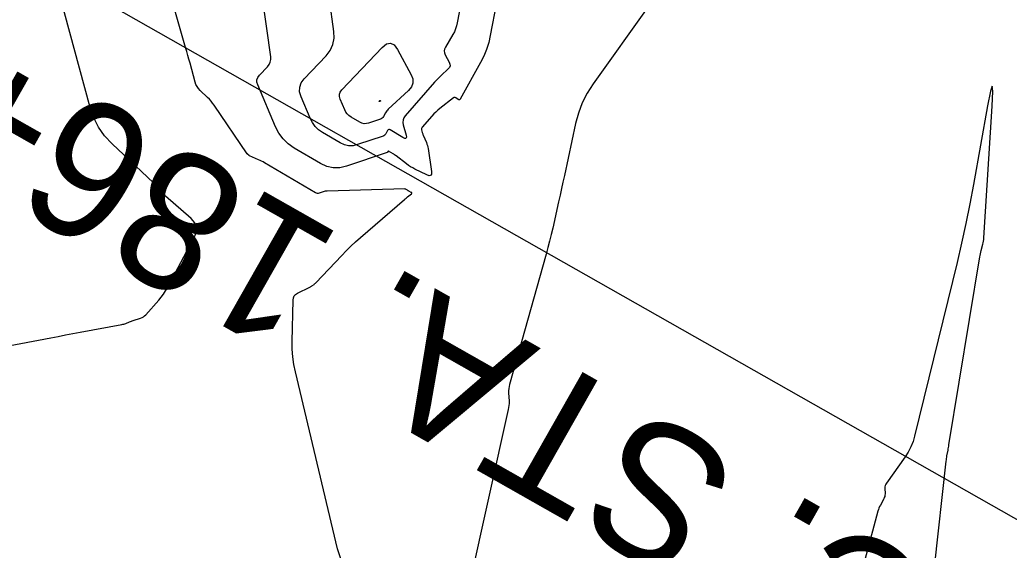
# Model space of a CAD drawing. Extents: x 658976 to 668726, y 639543 to 647196.
# Drawn here: x 662414.1 to 662471.6, y 643626.7 to 643657.6 of the extents above; entities that cross this region are included whole.
import ezdxf

# ---------------------------------------------------------------- set-up
doc = ezdxf.new("R2010")
doc.units = 0
for name, color, linetype in [('Ex_Major Contours', 7, 'Continuous'), ('Ex_Minor Contours', 7, 'Continuous'), ('R_Ramp 15 Degree_Min Ls', 7, 'Continuous'), ('R_Ramp 20 Degree Des Ls Annot', 7, 'Continuous'), ('R_Ramp 20 Degree Existing Ramp', 7, 'Continuous')]:
    doc.layers.add(name, color=color, linetype=linetype)

msp = doc.modelspace()

# ---------------------------------------------------------------- linework, layer by layer
at = {"layer": 'Ex_Major Contours'}
msp.add_lwpolyline([(662441.169, 643666.034), (662439.506, 643657.38), (662439.463, 643657.201), (662439.406, 643657.029), (662439.335, 643656.861), (662439.248, 643656.7), (662438.811, 643655.961), (662438.763, 643655.854), (662438.745, 643655.746), (662438.759, 643655.637), (662438.803, 643655.528), (662439.04, 643655.09), (662439.08, 643654.983), (662439.083, 643654.883), (662439.049, 643654.789), (662438.976, 643654.701), (662438.562, 643654.314), (662438.464, 643654.221), (662438.368, 643654.124), (662438.274, 643654.025), (662438.184, 643653.924), (662436.485, 643651.984), (662436.4, 643651.863), (662436.351, 643651.733), (662436.339, 643651.595), (662436.362, 643651.449), (662436.528, 643650.848), (662436.548, 643650.727), (662436.524, 643650.663), (662436.457, 643650.658), (662436.345, 643650.71), (662435.603, 643651.164), (662435.558, 643651.183), (662435.519, 643651.182), (662435.485, 643651.163), (662435.456, 643651.124), (662435.351, 643650.93), (662435.321, 643650.886), (662435.285, 643650.849), (662435.242, 643650.82), (662435.193, 643650.798), (662433.708, 643650.298), (662433.446, 643650.238), (662433.19, 643650.235), (662432.94, 643650.29), (662432.696, 643650.403), (662431.677, 643651.003), (662431.444, 643651.166), (662431.245, 643651.358), (662431.08, 643651.58), (662430.949, 643651.832), (662430.42, 643653.074), (662430.337, 643653.363), (662430.342, 643653.635), (662430.433, 643653.892), (662430.611, 643654.133), (662431.874, 643655.462), (662432.116, 643655.775), (662432.272, 643656.115), (662432.343, 643656.483), (662432.329, 643656.878), (662432.067, 643658.765)], dxfattribs=at)
at = {"layer": 'Ex_Minor Contours'}
for points in [[(662442.145, 643660.465), (662441.427, 643656.644), (662441.333, 643656.236), (662441.208, 643655.838), (662441.05, 643655.452), (662440.861, 643655.078), (662439.673, 643652.942), (662439.65, 643652.912), (662439.623, 643652.898), (662439.593, 643652.9), (662439.56, 643652.918), (662439.419, 643653.022), (662439.384, 643653.041), (662439.349, 643653.047), (662439.314, 643653.04), (662439.279, 643653.02), (662438.492, 643652.401), (662438.369, 643652.3), (662438.252, 643652.194), (662438.139, 643652.082), (662438.032, 643651.965), (662437.458, 643651.309), (662437.435, 643651.277), (662437.422, 643651.242), (662437.419, 643651.205), (662437.425, 643651.165), (662437.47, 643651.004), (662437.482, 643650.964), (662437.495, 643650.924), (662437.509, 643650.885), (662437.525, 643650.846), (662437.71, 643650.417), (662437.744, 643650.331), (662437.772, 643650.244), (662437.793, 643650.156), (662437.809, 643650.066), (662438, 643648.73), (662438.002, 643648.588), (662437.958, 643648.508), (662437.868, 643648.491), (662437.733, 643648.537), (662437.046, 643648.874), (662436.917, 643648.941), (662436.793, 643649.014), (662436.671, 643649.093), (662436.554, 643649.178), (662435.948, 643649.643), (662435.905, 643649.676), (662435.861, 643649.707), (662435.816, 643649.737), (662435.77, 643649.766), (662435.513, 643649.922), (662435.503, 643649.927), (662435.494, 643649.927), (662435.487, 643649.922), (662435.48, 643649.913), (662435.456, 643649.869), (662435.449, 643649.859), (662435.441, 643649.851), (662435.431, 643649.844), (662435.42, 643649.839), (662433.065, 643649.046), (662432.673, 643648.956), (662432.29, 643648.952), (662431.916, 643649.034), (662431.551, 643649.204), (662430.026, 643650.101), (662429.678, 643650.344), (662429.38, 643650.631), (662429.133, 643650.964), (662428.938, 643651.341), (662427.902, 643653.772), (662427.858, 643653.925), (662427.861, 643654.069), (662427.909, 643654.205), (662428.003, 643654.332), (662428.472, 643654.825), (662428.571, 643654.954), (662428.636, 643655.095), (662428.665, 643655.246), (662428.659, 643655.409), (662427.686, 643662.428)], [(662432.769, 643626.092), (662432.534, 643626.78), (662430.094, 643637.077), (662430.005, 643637.515), (662429.944, 643637.955), (662429.911, 643638.399), (662429.906, 643638.846), (662429.956, 643641.246), (662429.974, 643641.38), (662430.025, 643641.495), (662430.107, 643641.589), (662430.221, 643641.663), (662430.935, 643642.016), (662430.967, 643642.033), (662430.998, 643642.051), (662431.028, 643642.07), (662431.058, 643642.09), (662431.176, 643642.173), (662431.204, 643642.195), (662431.232, 643642.218), (662431.258, 643642.242), (662431.284, 643642.268), (662432.79, 643643.86), (662433.052, 643644.131), (662433.321, 643644.394), (662433.597, 643644.651), (662433.88, 643644.901), (662436.438, 643647.105), (662436.483, 643647.144), (662436.529, 643647.183), (662436.574, 643647.222), (662436.62, 643647.26), (662436.841, 643647.447), (662436.861, 643647.469), (662436.866, 643647.489), (662436.856, 643647.507), (662436.832, 643647.524), (662436.68, 643647.598), (662436.662, 643647.608), (662436.643, 643647.619), (662436.626, 643647.63), (662436.608, 643647.643), (662436.541, 643647.695), (662436.523, 643647.706), (662436.505, 643647.714), (662436.485, 643647.718), (662436.464, 643647.719), (662431.947, 643647.596), (662431.886, 643647.593), (662431.827, 643647.584), (662431.768, 643647.572), (662431.711, 643647.554), (662431.481, 643647.477), (662431.424, 643647.464), (662431.369, 643647.463), (662431.314, 643647.475), (662431.261, 643647.5), (662428.301, 643649.243), (662428.214, 643649.292), (662428.127, 643649.339), (662428.037, 643649.383), (662427.947, 643649.425), (662427.428, 643649.655), (662427.414, 643649.661), (662427.401, 643649.669), (662427.389, 643649.677), (662427.377, 643649.687), (662427.332, 643649.727), (662427.321, 643649.737), (662427.31, 643649.748), (662427.301, 643649.76), (662427.292, 643649.772), (662425.369, 643652.597), (662425.283, 643652.717), (662425.19, 643652.831), (662425.092, 643652.94), (662424.987, 643653.044), (662424.555, 643653.45), (662424.456, 643653.556), (662424.374, 643653.673), (662424.31, 643653.8), (662424.262, 643653.938), (662423.967, 643655.033), (662423.904, 643655.263), (662423.841, 643655.493), (662423.776, 643655.722), (662423.711, 643655.952), (662422.249, 643661.051)], [(662411.337, 643638.218), (662415.875, 643639.069), (662416.3, 643639.148), (662416.725, 643639.228), (662417.149, 643639.307), (662417.574, 643639.386), (662420.01, 643639.838), (662420.067, 643639.849), (662420.122, 643639.864), (662420.178, 643639.881), (662420.232, 643639.9), (662420.449, 643639.983), (662420.503, 643640.004), (662420.557, 643640.023), (662420.612, 643640.043), (662420.667, 643640.061), (662421.091, 643640.202), (662421.177, 643640.237), (662421.256, 643640.281), (662421.328, 643640.336), (662421.394, 643640.401), (662422.152, 643641.257), (662422.294, 643641.426), (662422.425, 643641.604), (662422.546, 643641.788), (662422.655, 643641.98), (662424.227, 643644.928), (662424.337, 643645.225), (662424.341, 643645.502), (662424.24, 643645.76), (662424.032, 643645.999), (662422.541, 643647.309), (662422.506, 643647.342), (662422.472, 643647.378), (662422.441, 643647.416), (662422.412, 643647.456), (662422.301, 643647.619), (662422.272, 643647.659), (662422.241, 643647.697), (662422.208, 643647.734), (662422.173, 643647.768), (662419.433, 643650.341), (662419.001, 643650.804), (662418.646, 643651.312), (662418.365, 643651.865), (662418.16, 643652.463), (662416.363, 643659.12)], [(662450.634, 643658.371), (662447.399, 643653.829), (662447.055, 643653.291), (662446.771, 643652.727), (662446.546, 643652.136), (662446.38, 643651.52), (662445.73, 643648.506), (662445.647, 643648.123), (662445.564, 643647.741), (662445.48, 643647.359), (662445.395, 643646.976), (662445.054, 643645.448), (662444.966, 643645.066), (662444.873, 643644.686), (662444.775, 643644.307), (662444.672, 643643.929), (662442.548, 643636.347), (662442.52, 643636.228), (662442.501, 643636.108), (662442.492, 643635.986), (662442.492, 643635.864), (662442.513, 643635.371), (662442.514, 643635.248), (662442.507, 643635.126), (662442.492, 643635.005), (662442.47, 643634.884), (662440.221, 643624.744)], [(662466.572, 643619.559), (662467.932, 643631.893), (662467.941, 643631.971), (662467.952, 643632.05), (662467.965, 643632.128), (662467.978, 643632.207), (662468.037, 643632.519), (662468.051, 643632.597), (662468.065, 643632.675), (662468.079, 643632.753), (662468.092, 643632.832), (662469.889, 643643.766), (662469.905, 643643.86), (662469.924, 643643.952), (662469.945, 643644.045), (662469.968, 643644.136), (662470.064, 643644.503), (662470.086, 643644.595), (662470.103, 643644.687), (662470.116, 643644.781), (662470.124, 643644.875), (662470.601, 643652.532), (662470.639, 643653.403), (662470.607, 643653.699), (662470.507, 643653.419), (662470.337, 643652.563), (662469.521, 643647.99), (662469.308, 643646.848), (662469.077, 643645.71), (662468.828, 643644.576), (662468.562, 643643.446), (662466.097, 643633.345), (662466.002, 643633.023), (662465.878, 643632.714), (662465.725, 643632.418), (662465.543, 643632.136), (662464.459, 643630.613), (662464.418, 643630.545), (662464.389, 643630.474), (662464.373, 643630.399), (662464.368, 643630.32), (662464.374, 643629.997), (662464.371, 643629.918), (662464.357, 643629.841), (662464.334, 643629.766), (662464.3, 643629.694), (662464.103, 643629.331), (662464.06, 643629.246), (662464.022, 643629.158), (662463.99, 643629.069), (662463.962, 643628.977), (662459.739, 643613.164)]]:
    msp.add_lwpolyline(points, dxfattribs=at)
for points in [[(662433.21, 643651.987), (662433.109, 643652.084), (662433.026, 643652.196), (662432.96, 643652.323), (662432.694, 643652.949), (662432.652, 643653.094), (662432.654, 643653.232), (662432.7, 643653.361), (662432.79, 643653.483), (662435.143, 643655.958), (662435.392, 643656.156), (662435.622, 643656.202), (662435.831, 643656.098), (662436.021, 643655.842), (662436.82, 643654.366), (662436.915, 643654.118), (662436.922, 643653.883), (662436.841, 643653.663), (662436.672, 643653.458), (662435.488, 643652.354), (662435.444, 643652.309), (662435.403, 643652.261), (662435.367, 643652.21), (662435.334, 643652.155), (662435.213, 643651.932), (662435.179, 643651.88), (662435.137, 643651.838), (662435.088, 643651.804), (662435.032, 643651.779), (662434.351, 643651.55), (662434.219, 643651.52), (662434.09, 643651.518), (662433.964, 643651.546), (662433.841, 643651.603), (662433.327, 643651.905)], [(662434.978, 643652.808), (662434.974, 643652.81), (662434.972, 643652.814), (662434.968, 643652.824), (662434.967, 643652.826), (662434.967, 643652.828), (662434.968, 643652.83), (662434.969, 643652.832), (662435.006, 643652.871), (662435.01, 643652.875), (662435.014, 643652.875), (662435.017, 643652.874), (662435.02, 643652.87), (662435.033, 643652.846), (662435.034, 643652.842), (662435.034, 643652.839), (662435.033, 643652.835), (662435.03, 643652.832), (662435.012, 643652.815), (662435.009, 643652.811), (662435.007, 643652.807), (662435.004, 643652.806), (662434.994, 643652.802), (662434.99, 643652.801), (662434.986, 643652.803)]]:
    msp.add_lwpolyline(points, close=True, dxfattribs=at)
at = {"layer": 'R_Ramp 20 Degree Des Ls Annot'}
msp.add_lwpolyline([(662562.981, 643576.859), (662389.056, 643675.601)], dxfattribs=at)

# ---------------------------------------------------------------- texts
at = {"layer": 'R_Ramp 15 Degree_Min Ls'}
msp.add_text('P.I. STA. 186+96.54', height=8, rotation=153.26926, dxfattribs=at).set_placement((662504.41, 643651.397))
at = {"layer": 'R_Ramp 20 Degree Des Ls Annot'}
msp.add_text('P.C. STA. 186+51.18', height=8, rotation=150.41509, dxfattribs=at).set_placement((662476.944, 643619.955))
at = {"layer": 'R_Ramp 20 Degree Existing Ramp'}
msp.add_text('P.I. STA. 186+96.53', height=8, rotation=153.26926, dxfattribs=at).set_placement((662504.406, 643651.388))
msp.add_text('P.I. STA. 186+96.53', height=8, rotation=153.26926, dxfattribs=at).set_placement((662504.406, 643651.388))

doc.saveas('drawing.dxf')
